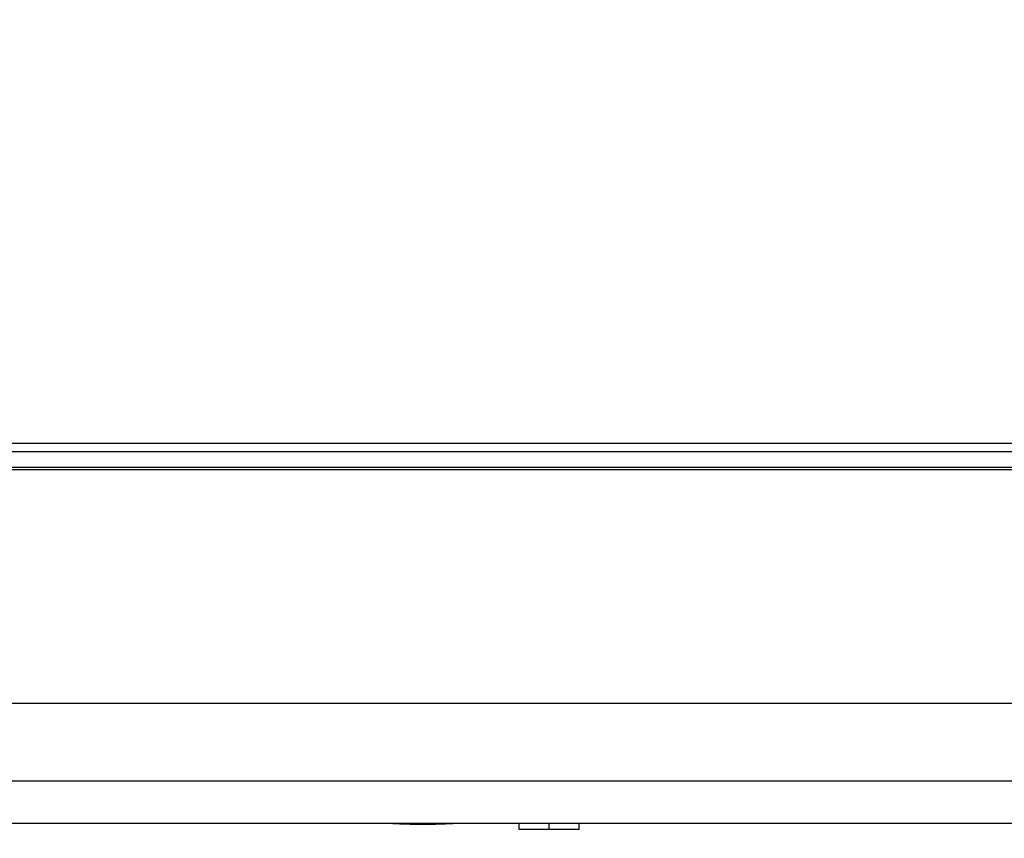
# Model space of a CAD drawing. Header units: millimetres. Extents: x -6054 to 364, y -1866 to 3094.
# Tile 341 of 360: x -3277 to -3195, y 1525 to 1593. Entities that reach past the tile are written whole.
import ezdxf

# ---------------------------------------------------------------- set-up
doc = ezdxf.new("R2010")
doc.units = ezdxf.units.MM
doc.header["$LTSCALE"] = 65.395
doc.header["$PDSIZE"] = 0.05
doc.layers.get('0').update_dxf_attribs({"linetype": 'CONTINUOUS'})
doc.layers.get('Defpoints').update_dxf_attribs({"linetype": 'CONTINUOUS'})
doc.layers.add('DIM', color=3, linetype='CONTINUOUS')
doc.styles.get("Standard").update_dxf_attribs({"font": 'arial.ttf'})
doc.dimstyles.new('ISO-25', dxfattribs={"dimtxt": 2.5, "dimasz": 2.5, "dimexe": 1.25, "dimexo": 0.625, "dimtad": 1, "dimtxsty": 'STANDARD', "dimcen": 2.5, "dimadec": 0, "dimazin": 0, "dimtfac": 1, "dimtmove": 0, "dimatfit": 3, "dimfxl": 1, "dimarcsym": 0})

# ---------------------------------------------------------------- blocks, each defined once
blk = doc.blocks.new('*D38')
at = {"layer": 'Defpoints', "color": 0}
for p in [(-3056.403, 1557.554), (-3005.253, 1557.554), (-3356.65, 1461.254)]:
    blk.add_point(p, dxfattribs=at)
at = {"layer": 'DIM', "color": 3, "lineweight": -2}
for p, q in [((-3005.253, 1557.554), (-3005.253, 1727.014)), ((-3055.778, 1557.554), (-3004.003, 1557.554)), ((-3005.253, 1476.254), (-3005.253, 1542.554)), ((-3356.025, 1461.254), (-3004.003, 1461.254))]:
    blk.add_line(p, q, dxfattribs=at)
at = {"layer": 'DIM', "color": 3}
for points in [[(-3002.753, 1542.554), (-3007.753, 1542.554), (-3005.253, 1557.554)], [(-3007.753, 1476.254), (-3002.753, 1476.254), (-3005.253, 1461.254)]]:
    blk.add_solid(points, dxfattribs=at)
at = {"layer": 'DIM', "color": 2, "insert": (-3023.063, 1649.784), "char_height": 20, "attachment_point": 5, "rotation": 90}
blk.add_mtext('96,3 [3,791]', dxfattribs=at)

msp = doc.modelspace()

# ---------------------------------------------------------------- linework, layer by layer
at = {"linetype": 'Continuous'}
for p, q in [((-4729.943, 1557.554), (-3056.403, 1557.554)), ((-4730.643, 1556.854), (-3055.703, 1556.854)), ((-4732.396, 1555.554), (-3053.95, 1555.554)), ((-4732.595, 1555.378), (-3053.752, 1555.378)), ((-4734.98, 1535.954), (-3051.367, 1535.954)), ((-3053.729, 1529.466), (-4732.617, 1529.466)), ((-3057.7, 1525.954), (-4728.647, 1525.954)), ((-3235.173, 1525.454), (-3235.173, 1525.954)), ((-3230.173, 1525.454), (-3235.173, 1525.454)), ((-3232.673, 1525.454), (-3232.673, 1525.954)), ((-3230.173, 1525.454), (-3230.173, 1525.954))]:
    msp.add_line(p, q, dxfattribs=at)
msp.add_open_spline([(-3239.913, 1525.954), (-3240.166, 1525.954), (-3240.688, 1525.939), (-3241.774, 1525.892), (-3243.173, 1525.852), (-3244.572, 1525.892), (-3245.658, 1525.939), (-3246.18, 1525.954), (-3246.433, 1525.954)], degree=3, knots=[0, 0, 0, 0, 0.116371, 0.240175, 0.5, 0.759825, 0.883629, 1, 1, 1, 1], dxfattribs=at)

# ---------------------------------------------------------------- dimensions: what is measured, and where the dimension line sits
at = {"layer": 'DIM'}
dim = msp.add_linear_dim(base=(-3005.253, 1557.554), p1=(-3356.65, 1461.254), p2=(-3056.403, 1557.554), angle=90, dimstyle='ISO-25', override={"dimscale": 1, "dimtxt": 20, "dimasz": 15, "dimexe": 1.25, "dimexo": 0.625, "dimgap": 5, "dimdec": 1, "dimzin": 8, "dimcen": 2.5, "dimclrd": 3, "dimclre": 3, "dimclrt": 2, "dimadec": 1, "dimtp": 0.3, "dimtm": 0.3, "dimtix": 0, "dimtofl": 0, "dimtmove": 0, "dimatfit": 3}, dxfattribs=at)
dim.commit()
dim.dimension.update_dxf_attribs({"geometry": '*D38', "text_midpoint": (-3023.063, 1649.784)})

doc.saveas('drawing.dxf')
